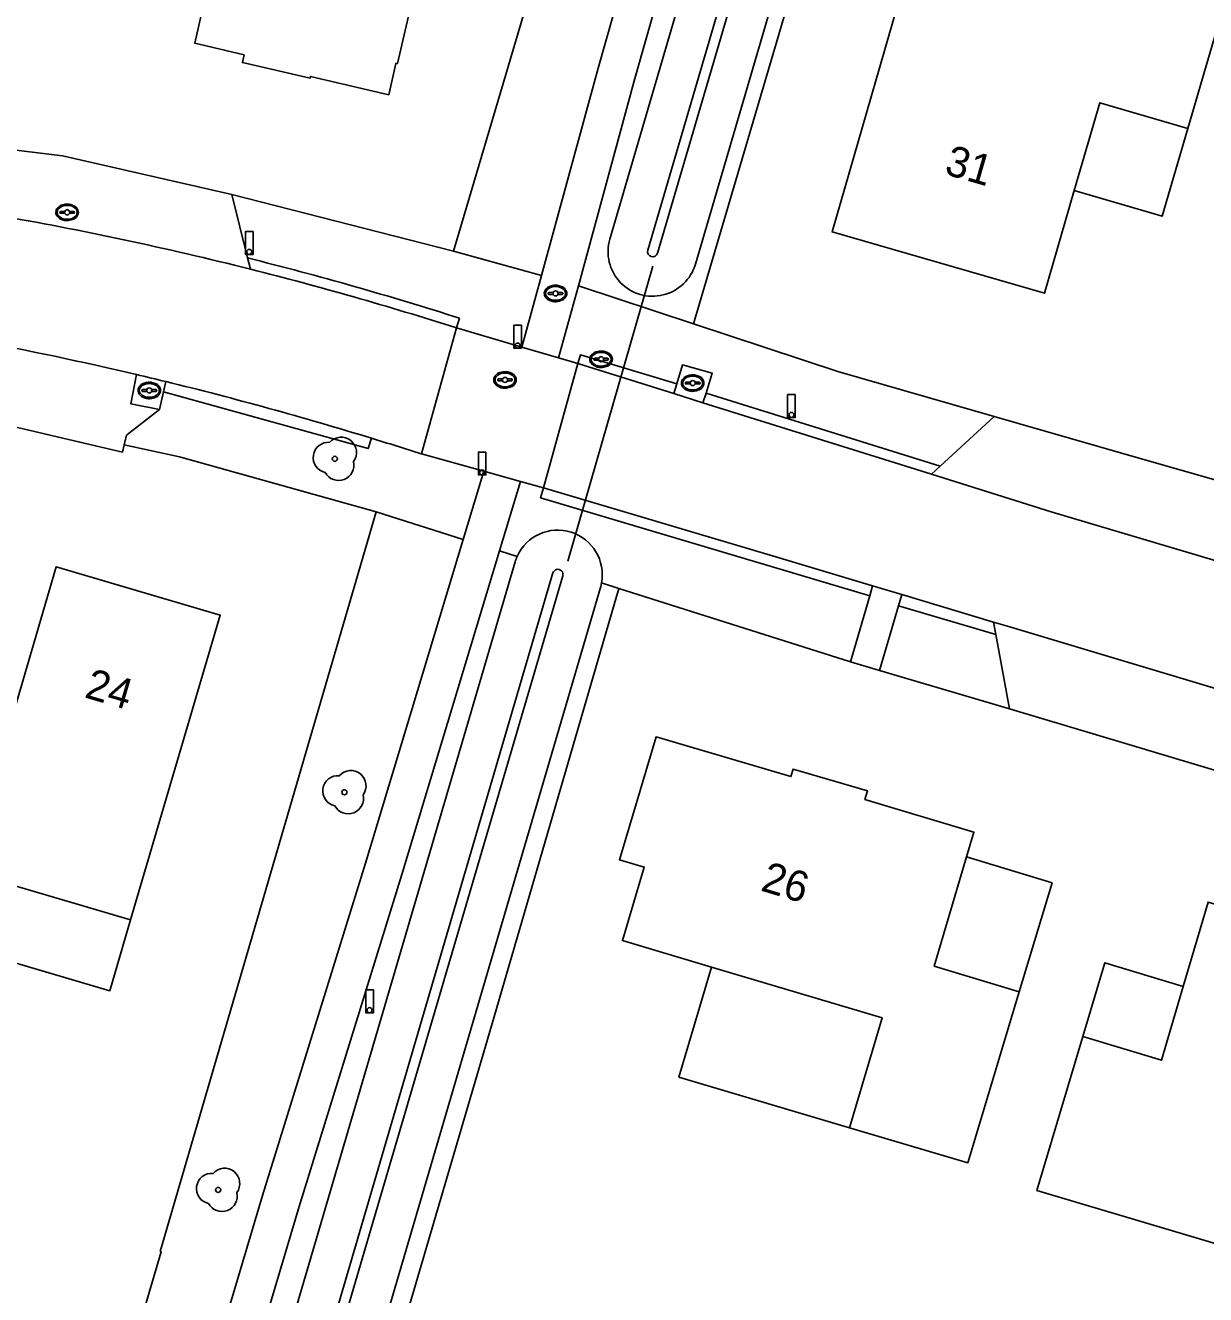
# Model space of a CAD drawing. Extents: x 194485 to 197793, y 468269 to 470822.
# Drawn here: x 197584.39 to 197630.72, y 468556.36 to 468606.17 of the extents above; entities that cross this region are included whole.
import ezdxf

# ---------------------------------------------------------------- set-up
doc = ezdxf.new("R2010")
doc.units = 0
for name, color, linetype in [('BGT grensvlak begroeid terreindeel', 7, 'Continuous'), ('BGT grensvlak begroeid terreindeel LR', 7, 'Continuous'), ('BGT grensvlak gebouwinstallatie plus 1', 7, 'Continuous'), ('BGT grensvlak onbegroeid terreindeel', 7, 'Continuous'), ('BGT grensvlak ondersteunend wegdeel', 7, 'Continuous'), ('BGT grensvlak pand op maaiveld', 7, 'Continuous'), ('BGT grensvlak waterdeel', 7, 'Continuous'), ('BGT grensvlak wegdeel', 7, 'Continuous'), ('BGT lijnelement kunstwerkdeel uitbreiding populatie duiker', 7, 'Continuous'), ('BGT puntobject paal afsluitpaal', 7, 'Continuous'), ('BGT puntobject paal lichtmast', 7, 'Continuous'), ('BGT puntobject put inspectie- rioolput', 7, 'Continuous'), ('BGT puntobject put kolk', 7, 'Continuous'), ('BGT puntobject put waterleidingput', 7, 'Continuous'), ('BGT puntobject vegetatieobject boom', 7, 'Continuous'), ('BGT tekst huisnummerreeks', 7, 'Continuous')]:
    doc.layers.add(name, color=color, linetype=linetype)

msp = doc.modelspace()

# ---------------------------------------------------------------- linework, layer by layer
at = {"layer": 'BGT grensvlak begroeid terreindeel'}
for p, q in [((197624.565, 468656.461), (197607.334, 468597.781)), ((197610.692, 468596.795), (197627.924, 468655.475)), ((197603.615, 468585.118), (197587.445, 468530.05)), ((197590.803, 468529.064), (197606.967, 468584.109))]:
    msp.add_line(p, q, dxfattribs=at)
for centre, radius, start, end in [((197609.013, 468597.288), 1.75, 163.6363, 343.6363), ((197605.289, 468584.608), 1.75, 349.3748, 155.6634), ((197605.374, 468584.58), 1.839, 155.9621, 162.9853), ((197605.484, 468584.556), 1.549, 343.2306, 349.9257)]:
    msp.add_arc(centre, radius, start, end, dxfattribs=at)
at = {"layer": 'BGT grensvlak begroeid terreindeel LR'}
for p, q in [((197604.652, 468596.351), (197601.199, 468597.31)), ((197606.098, 468595.949), (197610.619, 468594.453)), ((197598.161, 468587.072), (197601.575, 468585.996)), ((197603.006, 468585.546), (197603.694, 468585.329)), ((197607.009, 468584.285), (197607.69, 468584.07))]:
    msp.add_line(p, q, dxfattribs=at)
at = {"layer": 'BGT grensvlak gebouwinstallatie plus 1'}
for points in [[(197630.021, 468602.119), (197629.014, 468598.676), (197625.568, 468599.684)], [(197623.405, 468568.234), (197624.695, 468572.516), (197621.342, 468573.544)], [(197581.618, 468570.069), (197587.706, 468568.285), (197588.522, 468571.069)], [(197616.75, 468562.908), (197610.047, 468564.895), (197611.326, 468569.213)], [(197625.906, 468566.484), (197626.772, 468569.38), (197629.846, 468568.454)]]:
    msp.add_lwpolyline(points, dxfattribs=at)
at = {"layer": 'BGT grensvlak onbegroeid terreindeel'}
for p, q in [((197610.267, 468627.972), (197601.199, 468597.31)), ((197601.199, 468597.31), (197592.492, 468599.528)), ((197589.9, 468592.19), (197589.809, 468591.784)), ((197609.96, 468592.098), (197609.844, 468591.715)), ((197589.809, 468591.784), (197589.654, 468591.094)), ((197611.111, 468591.738), (197610.992, 468591.356)), ((197598.161, 468587.072), (197589.675, 468558.052)), ((197616.785, 468581.192), (197607.69, 468584.07)), ((197623.026, 468579.34), (197617.92, 468580.855))]:
    msp.add_line(p, q, dxfattribs=at)
for points in [[(197610.619, 468594.453), (197619.729, 468625.334), (197619.84, 468625.301)], [(197610.619, 468594.453), (197616.281, 468592.58), (197622.417, 468590.817)], [(197611.111, 468591.738), (197611.356, 468592.52), (197610.185, 468592.84), (197609.96, 468592.098)], [(197598.161, 468587.072), (197590.442, 468589.237), (197588.264, 468589.702)], [(197599.224, 468555.093), (197602.692, 468566.901), (197607.69, 468584.07)], [(197581.199, 468529.217), (197589.726, 468558.039), (197589.675, 468558.052)]]:
    msp.add_lwpolyline(points, dxfattribs=at)
at = {"layer": 'BGT grensvlak ondersteunend wegdeel'}
for p, q in [((197601.433, 468594.676), (197601.312, 468594.295)), ((197611.111, 468591.738), (197620.299, 468588.867)), ((197618.67, 468583.391), (197622.489, 468582.263))]:
    msp.add_line(p, q, dxfattribs=at)
for points in [[(197609.96, 468592.098), (197606.18, 468593.237), (197606.073, 468592.894)], [(197589.809, 468591.784), (197597.849, 468589.559), (197597.974, 468589.966)], [(197617.538, 468583.781), (197604.614, 468587.632), (197604.724, 468588.02)]]:
    msp.add_lwpolyline(points, dxfattribs=at)
msp.add_arc((197559.849, 468464.161), 136.98, 72.32749, 75.94552, dxfattribs=at)
at = {"layer": 'BGT grensvlak pand op maaiveld'}
for points in [[(197591.576, 468607.855), (197591.036, 468605.465), (197592.973, 468605.009), (197592.909, 468604.709), (197595.566, 468604.094), (197595.582, 468604.162), (197598.652, 468603.445), (197598.929, 468604.676), (197598.998, 468604.665), (197599.602, 468607.279), (197600.02, 468607.185), (197600.29, 468608.362), (197599.87, 468608.458), (197601.25, 468614.506)], [(197625.568, 468599.684), (197624.399, 468595.657), (197616.06, 468598.064), (197619.472, 468609.856), (197627.566, 468607.509), (197629.389, 468613.818), (197633.124, 468612.729), (197630.021, 468602.119)], [(197630.021, 468602.119), (197626.569, 468603.134), (197625.568, 468599.684)], [(197588.522, 468571.069), (197592.042, 468583.019), (197585.597, 468584.912), (197583.246, 468576.898), (197579.863, 468577.869), (197577.906, 468571.142)], [(197611.326, 468569.213), (197607.831, 468570.252), (197608.685, 468573.132), (197607.712, 468573.422), (197609.152, 468578.243), (197614.442, 468576.686), (197614.529, 468576.981), (197617.448, 468576.133), (197617.346, 468575.794), (197621.626, 468574.505), (197621.342, 468573.544)], [(197621.342, 468573.544), (197620.071, 468569.25), (197623.405, 468568.234)], [(197581.618, 468570.069), (197582.455, 468572.847), (197588.522, 468571.069)], [(197629.846, 468568.454), (197630.82, 468571.764), (197638.879, 468569.363), (197637.755, 468565.611), (197638.503, 468565.387), (197637.269, 468561.28), (197636.534, 468561.503), (197635.23, 468557.132), (197624.098, 468560.442), (197625.906, 468566.484)], [(197616.75, 468562.908), (197618.023, 468567.221), (197611.326, 468569.213)], [(197623.405, 468568.234), (197621.386, 468561.534), (197616.75, 468562.908)], [(197625.906, 468566.484), (197628.993, 468565.552), (197629.846, 468568.454)]]:
    msp.add_lwpolyline(points, dxfattribs=at)
at = {"layer": 'BGT grensvlak waterdeel'}
for p, q in [((197626.053, 468656.024), (197608.821, 468597.344)), ((197609.205, 468597.232), (197626.436, 468655.912)), ((197588.932, 468529.614), (197605.102, 468584.678)), ((197605.486, 468584.565), (197589.316, 468529.501))]:
    msp.add_line(p, q, dxfattribs=at)
for centre, start, end in [((197609.013, 468597.288), 163.767, 343.7126), ((197605.294, 468584.622), 343.4249, 163.7799)]:
    msp.add_arc(centre, 0.2, start, end, dxfattribs=at)
at = {"layer": 'BGT grensvlak wegdeel'}
for p, q in [((197580.666, 468601.675), (197585.844, 468601.053)), ((197585.844, 468601.053), (197592.492, 468599.528)), ((197592.492, 468599.528), (197593.114, 468597.04)), ((197593.114, 468597.04), (197593.224, 468596.6)), ((197603.885, 468593.538), (197604.652, 468596.351)), ((197605.324, 468593.114), (197606.098, 468595.949)), ((197601.312, 468594.295), (197599.941, 468589.347)), ((197603.885, 468593.538), (197601.312, 468594.295)), ((197605.324, 468593.114), (197603.885, 468593.538)), ((197606.073, 468592.894), (197605.324, 468593.114)), ((197604.724, 468588.02), (197606.073, 468592.894)), ((197606.073, 468592.894), (197609.844, 468591.715)), ((197609.844, 468591.715), (197610.992, 468591.356)), ((197610.992, 468591.356), (197619.957, 468588.551)), ((197622.417, 468590.817), (197620.299, 468588.867)), ((197588.264, 468589.702), (197588.196, 468589.413)), ((197599.927, 468589.351), (197599.941, 468589.347)), ((197599.941, 468589.347), (197602.382, 468588.67)), ((197602.382, 468588.67), (197601.575, 468585.996)), ((197602.382, 468588.67), (197603.828, 468588.269)), ((197620.299, 468588.867), (197619.957, 468588.551)), ((197603.828, 468588.269), (197603.006, 468585.546)), ((197603.828, 468588.269), (197604.724, 468588.02)), ((197617.538, 468583.781), (197617.651, 468584.171)), ((197618.799, 468583.828), (197617.651, 468584.171)), ((197616.785, 468581.192), (197617.538, 468583.781)), ((197618.799, 468583.828), (197618.67, 468583.391)), ((197622.4, 468582.752), (197618.799, 468583.828)), ((197618.67, 468583.391), (197617.92, 468580.855)), ((197622.4, 468582.752), (197622.489, 468582.263)), ((197622.489, 468582.263), (197623.026, 468579.34)), ((197617.92, 468580.855), (197616.785, 468581.192)), ((197627.712, 468577.949), (197623.026, 468579.34)), ((197627.712, 468577.949), (197633.096, 468576.327))]:
    msp.add_line(p, q, dxfattribs=at)
for points in [[(197604.652, 468596.351), (197606.873, 468604.486), (197609.463, 468613.62), (197613.603, 468627.39), (197617.276, 468640.493), (197621.162, 468653.728), (197622.684, 468658.741)], [(197606.098, 468595.949), (197608.319, 468604.084), (197610.903, 468613.199), (197615.044, 468626.972), (197618.718, 468640.079), (197622.599, 468653.299), (197624.127, 468658.331)], [(197588.757, 468592.466), (197588.529, 468591.316), (197589.654, 468591.094)], [(197589.654, 468591.094), (197588.353, 468590.082), (197588.264, 468589.702)], [(197588.196, 468589.413), (197582.78, 468590.681), (197582.821, 468590.909)], [(197632.275, 468587.991), (197627.386, 468589.392), (197622.417, 468590.817)], [(197632.849, 468584.641), (197624.666, 468587.079), (197619.957, 468588.551)], [(197604.724, 468588.02), (197613.984, 468585.267), (197617.651, 468584.171)], [(197601.575, 468585.996), (197597.74, 468573.286), (197593.702, 468560.249), (197589.792, 468547.095), (197584.817, 468530.438), (197584.324, 468528.344)], [(197603.006, 468585.546), (197599.174, 468572.847), (197595.137, 468559.814), (197591.229, 468546.666), (197586.267, 468530.05), (197585.75, 468527.859)], [(197635.525, 468578.814), (197632.592, 468579.696), (197622.941, 468582.59), (197622.4, 468582.752)]]:
    msp.add_lwpolyline(points, dxfattribs=at)
for centre, radius, start, end in [((197559.383, 468462.018), 138.772, 75.88558, 80.09754), ((197559.462, 468462.789), 138.005, 72.3469, 75.83905), ((197553.66, 468442.448), 154.068, 76.83231, 79.28195), ((197626.565, 468746.537), 158.642, 256.21233, 256.637), ((197555.25, 468450.627), 145.742, 72.95326, 76.24608), ((197557.408, 468457.735), 138.314, 72.09668, 72.94487)]:
    msp.add_arc(centre, radius, start, end, dxfattribs=at)
at = {"layer": 'BGT lijnelement kunstwerkdeel uitbreiding populatie duiker'}
msp.add_line((197609.028, 468596.715), (197605.685, 468585.145), dxfattribs=at)
at = {"layer": 'BGT puntobject paal afsluitpaal'}
for points in [[(197603.864, 468594.4), (197603.564, 468594.4), (197603.564, 468593.5), (197603.714, 468593.5)], [(197603.714, 468593.5), (197603.864, 468593.5), (197603.864, 468594.4)], [(197602.473, 468589.423), (197602.173, 468589.423), (197602.173, 468588.523), (197602.323, 468588.523)], [(197602.323, 468588.523), (197602.473, 468588.523), (197602.473, 468589.423)]]:
    msp.add_lwpolyline(points, dxfattribs=at)
for centre, start, end in [((197603.714, 468593.6), 0, 180), ((197603.714, 468593.6), 0, 180), ((197603.714, 468593.6), 180, 0), ((197603.714, 468593.6), 180, 270), ((197603.714, 468593.6), 270, 0), ((197602.323, 468588.623), 0, 180), ((197602.323, 468588.623), 0, 180), ((197602.323, 468588.623), 180, 0), ((197602.323, 468588.623), 180, 270), ((197602.323, 468588.623), 270, 0)]:
    msp.add_arc(centre, 0.1, start, end, dxfattribs=at)
at = {"layer": 'BGT puntobject paal lichtmast'}
for points in [[(197593.328, 468598.077), (197593.028, 468598.077), (197593.028, 468597.177), (197593.178, 468597.177)], [(197593.178, 468597.177), (197593.328, 468597.177), (197593.328, 468598.077)], [(197614.616, 468591.678), (197614.316, 468591.678), (197614.316, 468590.778), (197614.466, 468590.778)], [(197614.466, 468590.778), (197614.616, 468590.778), (197614.616, 468591.678)], [(197598.055, 468568.321), (197597.755, 468568.321), (197597.755, 468567.421), (197597.905, 468567.421)], [(197597.905, 468567.421), (197598.055, 468567.421), (197598.055, 468568.321)]]:
    msp.add_lwpolyline(points, dxfattribs=at)
for centre, start, end in [((197593.178, 468597.277), 0, 180), ((197593.178, 468597.277), 0, 180), ((197593.178, 468597.277), 180, 0), ((197593.178, 468597.277), 180, 270), ((197593.178, 468597.277), 270, 0), ((197614.466, 468590.878), 0, 180), ((197614.466, 468590.878), 0, 180), ((197614.466, 468590.878), 180, 0), ((197614.466, 468590.878), 180, 270), ((197614.466, 468590.878), 270, 0), ((197597.905, 468567.521), 0, 180), ((197597.905, 468567.521), 0, 180), ((197597.905, 468567.521), 180, 0), ((197597.905, 468567.521), 180, 270), ((197597.905, 468567.521), 270, 0)]:
    msp.add_arc(centre, 0.1, start, end, dxfattribs=at)
at = {"layer": 'BGT puntobject put inspectie- rioolput'}
for p, q in [((197606.898, 468593.101), (197606.741, 468593.101)), ((197607.241, 468593.101), (197607.084, 468593.101)), ((197606.741, 468593.025), (197606.898, 468593.025)), ((197607.084, 468593.025), (197607.241, 468593.025)), ((197603.126, 468592.291), (197602.969, 468592.291)), ((197602.969, 468592.215), (197603.126, 468592.215)), ((197603.469, 468592.291), (197603.312, 468592.291)), ((197603.312, 468592.215), (197603.469, 468592.215))]:
    msp.add_line(p, q, dxfattribs=at)
for centre, radius, start, end in [((197606.741, 468593.063), 0.0375, 90, 270), ((197606.991, 468593.063), 0.1, 0, 180), ((197606.991, 468593.063), 0.1, 157.9757, 180), ((197606.991, 468593.063), 0.1, 180, 202.0243), ((197606.991, 468593.063), 0.1, 180, 0), ((197606.991, 468593.063), 0.1, 0, 22.0243), ((197606.991, 468593.063), 0.1, 337.9757, 0), ((197607.241, 468593.063), 0.0375, 270, 90), ((197602.969, 468592.253), 0.0375, 90, 270), ((197603.219, 468592.253), 0.1, 0, 180), ((197603.219, 468592.253), 0.1, 157.9757, 180), ((197603.219, 468592.253), 0.1, 180, 202.0243), ((197603.219, 468592.253), 0.1, 180, 0), ((197603.219, 468592.253), 0.1, 0, 22.0243), ((197603.219, 468592.253), 0.1, 337.9757, 0), ((197603.469, 468592.253), 0.0375, 270, 90)]:
    msp.add_arc(centre, radius, start, end, dxfattribs=at)
for centre in [(197606.991, 468593.063), (197603.219, 468592.253)]:
    msp.add_ellipse(centre, major_axis=(0.392, 0), ratio=0.689655, dxfattribs=at)
for points in [[(197607.433, 468593.063), (197607.433, 468593.106), (197607.421, 468593.15), (197607.355, 468593.264), (197607.274, 468593.321), (197607.082, 468593.386), (197606.972, 468593.392), (197606.769, 468593.351), (197606.678, 468593.304), (197606.575, 468593.187), (197606.55, 468593.127), (197606.548, 468593.005), (197606.572, 468592.944), (197606.656, 468592.845), (197606.715, 468592.806), (197606.894, 468592.738), (197607.028, 468592.731), (197607.261, 468592.793), (197607.361, 468592.862), (197607.424, 468592.987), (197607.433, 468593.025), (197607.433, 468593.063)], [(197603.661, 468592.253), (197603.661, 468592.296), (197603.649, 468592.34), (197603.583, 468592.454), (197603.502, 468592.511), (197603.31, 468592.576), (197603.2, 468592.582), (197602.997, 468592.541), (197602.906, 468592.494), (197602.803, 468592.377), (197602.778, 468592.317), (197602.776, 468592.195), (197602.8, 468592.134), (197602.884, 468592.035), (197602.943, 468591.996), (197603.122, 468591.928), (197603.256, 468591.921), (197603.489, 468591.983), (197603.589, 468592.052), (197603.652, 468592.177), (197603.661, 468592.215), (197603.661, 468592.253)]]:
    msp.add_open_spline(points, degree=3, dxfattribs=at)
at = {"layer": 'BGT puntobject put kolk'}
for p, q in [((197585.936, 468598.867), (197585.779, 468598.867)), ((197585.779, 468598.792), (197585.936, 468598.792)), ((197586.279, 468598.867), (197586.122, 468598.867)), ((197586.122, 468598.792), (197586.279, 468598.792)), ((197610.494, 468592.169), (197610.337, 468592.169)), ((197610.337, 468592.094), (197610.494, 468592.094)), ((197610.837, 468592.169), (197610.68, 468592.169)), ((197610.68, 468592.094), (197610.837, 468592.094)), ((197589.162, 468591.878), (197589.005, 468591.878)), ((197589.005, 468591.804), (197589.162, 468591.804)), ((197589.505, 468591.878), (197589.348, 468591.878)), ((197589.348, 468591.804), (197589.505, 468591.804))]:
    msp.add_line(p, q, dxfattribs=at)
for centre, radius, start, end in [((197585.779, 468598.83), 0.0375, 90, 270), ((197586.029, 468598.83), 0.1, 0, 180), ((197586.029, 468598.83), 0.1, 157.9757, 180), ((197586.029, 468598.83), 0.1, 180, 202.0243), ((197586.029, 468598.83), 0.1, 180, 0), ((197586.029, 468598.83), 0.1, 0, 22.0243), ((197586.029, 468598.83), 0.1, 337.9757, 0), ((197586.279, 468598.83), 0.0375, 270, 90), ((197610.337, 468592.131), 0.0375, 90, 270), ((197610.587, 468592.131), 0.1, 0, 180), ((197610.587, 468592.131), 0.1, 157.9757, 180), ((197610.587, 468592.131), 0.1, 180, 202.0243), ((197610.587, 468592.131), 0.1, 180, 0), ((197610.587, 468592.131), 0.1, 0, 22.0243), ((197610.587, 468592.131), 0.1, 337.9757, 0), ((197610.837, 468592.131), 0.0375, 270, 90), ((197589.005, 468591.841), 0.0375, 90, 270), ((197589.255, 468591.841), 0.1, 0, 180), ((197589.255, 468591.841), 0.1, 157.9757, 180), ((197589.255, 468591.841), 0.1, 180, 202.0243), ((197589.255, 468591.841), 0.1, 180, 0), ((197589.255, 468591.841), 0.1, 0, 22.0243), ((197589.255, 468591.841), 0.1, 337.9757, 0), ((197589.505, 468591.841), 0.0375, 270, 90)]:
    msp.add_arc(centre, radius, start, end, dxfattribs=at)
for centre in [(197586.029, 468598.83), (197589.255, 468591.841), (197610.587, 468592.131)]:
    msp.add_ellipse(centre, major_axis=(0.392, 0), ratio=0.689655, dxfattribs=at)
for points in [[(197586.471, 468598.83), (197586.471, 468598.873), (197586.459, 468598.917), (197586.393, 468599.031), (197586.312, 468599.088), (197586.12, 468599.153), (197586.01, 468599.159), (197585.807, 468599.118), (197585.716, 468599.071), (197585.613, 468598.954), (197585.588, 468598.894), (197585.586, 468598.772), (197585.61, 468598.711), (197585.694, 468598.612), (197585.753, 468598.573), (197585.932, 468598.505), (197586.066, 468598.498), (197586.299, 468598.56), (197586.399, 468598.629), (197586.462, 468598.754), (197586.471, 468598.792), (197586.471, 468598.83)], [(197589.697, 468591.841), (197589.697, 468591.884), (197589.685, 468591.928), (197589.619, 468592.042), (197589.538, 468592.099), (197589.346, 468592.164), (197589.236, 468592.17), (197589.033, 468592.129), (197588.942, 468592.082), (197588.839, 468591.965), (197588.814, 468591.905), (197588.812, 468591.783), (197588.836, 468591.722), (197588.92, 468591.623), (197588.979, 468591.584), (197589.158, 468591.516), (197589.292, 468591.509), (197589.525, 468591.571), (197589.625, 468591.64), (197589.688, 468591.765), (197589.697, 468591.803), (197589.697, 468591.841)], [(197611.029, 468592.131), (197611.029, 468592.174), (197611.017, 468592.218), (197610.951, 468592.332), (197610.87, 468592.389), (197610.678, 468592.454), (197610.568, 468592.46), (197610.365, 468592.419), (197610.274, 468592.372), (197610.171, 468592.255), (197610.146, 468592.195), (197610.144, 468592.073), (197610.168, 468592.012), (197610.252, 468591.913), (197610.311, 468591.874), (197610.49, 468591.806), (197610.624, 468591.799), (197610.857, 468591.861), (197610.957, 468591.93), (197611.02, 468592.055), (197611.029, 468592.093), (197611.029, 468592.131)]]:
    msp.add_open_spline(points, degree=3, dxfattribs=at)
at = {"layer": 'BGT puntobject put waterleidingput'}
for p, q in [((197605.11, 468595.687), (197604.953, 468595.687)), ((197604.953, 468595.612), (197605.11, 468595.612)), ((197605.453, 468595.687), (197605.296, 468595.687)), ((197605.296, 468595.612), (197605.453, 468595.612))]:
    msp.add_line(p, q, dxfattribs=at)
for centre, radius, start, end in [((197604.953, 468595.649), 0.0375, 90, 270), ((197605.203, 468595.649), 0.1, 0, 180), ((197605.203, 468595.649), 0.1, 157.9757, 180), ((197605.203, 468595.649), 0.1, 180, 202.0243), ((197605.203, 468595.649), 0.1, 180, 0), ((197605.203, 468595.649), 0.1, 0, 22.0243), ((197605.203, 468595.649), 0.1, 337.9757, 0), ((197605.453, 468595.649), 0.0375, 270, 90)]:
    msp.add_arc(centre, radius, start, end, dxfattribs=at)
msp.add_ellipse((197605.203, 468595.649), major_axis=(0.392, 0), ratio=0.689655, dxfattribs=at)
msp.add_open_spline([(197605.645, 468595.649), (197605.645, 468595.692), (197605.633, 468595.736), (197605.567, 468595.85), (197605.486, 468595.907), (197605.294, 468595.972), (197605.184, 468595.978), (197604.981, 468595.937), (197604.89, 468595.89), (197604.787, 468595.773), (197604.762, 468595.713), (197604.76, 468595.591), (197604.784, 468595.53), (197604.868, 468595.431), (197604.927, 468595.392), (197605.106, 468595.324), (197605.24, 468595.317), (197605.473, 468595.379), (197605.573, 468595.448), (197605.636, 468595.573), (197605.645, 468595.611), (197605.645, 468595.649)], degree=3, dxfattribs=at)
at = {"layer": 'BGT puntobject vegetatieobject boom'}
for centre in [(197596.539, 468589.157), (197596.913, 468576.073), (197591.957, 468560.467)]:
    msp.add_circle(centre, 0.1, dxfattribs=at)
for centre, radius, start, end in [((197596.289, 468589.207), 0.6, 85.137, 257.7544), ((197596.789, 468589.407), 0.6, 323.5446, 138.4658), ((197596.689, 468588.907), 0.6, 208.5058, 13.8356), ((197596.539, 468589.157), 0.1, 0, 180), ((197596.539, 468589.157), 0.1, 180, 0), ((197596.663, 468576.123), 0.6, 85.137, 257.7544), ((197597.163, 468576.323), 0.6, 323.5446, 138.4658), ((197596.913, 468576.073), 0.1, 0, 180), ((197597.063, 468575.823), 0.6, 208.5058, 13.8356), ((197596.913, 468576.073), 0.1, 180, 0), ((197592.207, 468560.717), 0.6, 323.5446, 138.4658), ((197591.707, 468560.517), 0.6, 85.137, 257.7544), ((197592.107, 468560.217), 0.6, 208.5058, 13.8356), ((197591.957, 468560.467), 0.1, 0, 180), ((197591.957, 468560.467), 0.1, 180, 0)]:
    msp.add_arc(centre, radius, start, end, dxfattribs=at)

# ---------------------------------------------------------------- texts
at = {"layer": 'BGT tekst huisnummerreeks'}
for s, rotation, p in [('31', 343.9, (197620.425, 468600.343)), ('24', 343.6, (197586.668, 468579.804)), ('26', 343.3, (197613.212, 468572.224))]:
    msp.add_text(s, height=1.2, rotation=rotation, dxfattribs=at).set_placement(p)

doc.saveas('drawing.dxf')
